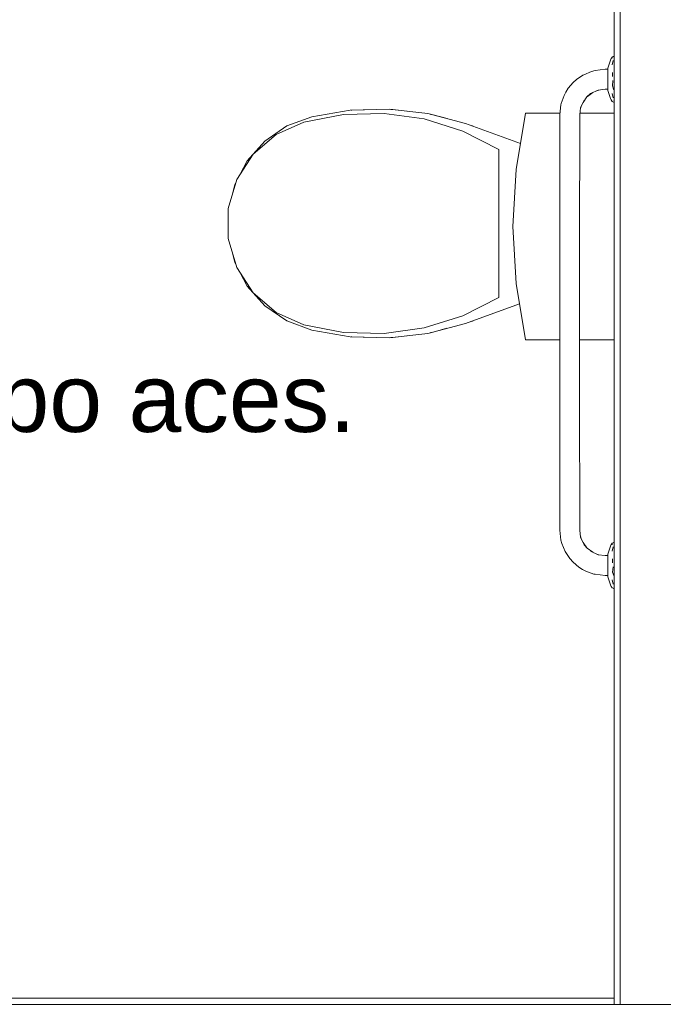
# Model space of a CAD drawing. Header units: millimetres. Extents: x -261 to 187, y -214 to 106.
# Tile 980 of 1056: x -203.51 to -202.44, y 17.78 to 19.41. Entities that reach past the tile are written whole.
import ezdxf

# ---------------------------------------------------------------- set-up
doc = ezdxf.new("R2010")
doc.units = ezdxf.units.MM
doc.header["$LTSCALE"] = 0.005
doc.header["$MEASUREMENT"] = 0
doc.linetypes.add('NULL', pattern=[0])
for name, color, linetype, lineweight in [('Ambiente-Textos', 9, 'Continuous', 5), ('IFC-Elemento terminal-Contorno', 9, 'Continuous', 5), ('IFC-Laje-Contorno', 9, 'Continuous', 5), ('IFC-Parede padrão-Contorno', 9, 'Continuous', 5), ('IFC-Parede-Contorno', 9, 'Continuous', 5)]:
    doc.layers.add(name, color=color, linetype=linetype, lineweight=lineweight)
doc.styles.add('Arial', font='arial.ttf')

msp = doc.modelspace()

# ---------------------------------------------------------------- linework, layer by layer
at = {"layer": 'IFC-Elemento terminal-Contorno', "lineweight": 5}
for p, q in [((-202.5341, 19.3332), (-202.5297, 19.3463)), ((-202.5297, 19.3463), (-202.5283, 19.3489)), ((-202.5283, 19.3489), (-202.5269, 19.3515)), ((-202.5271, 19.349), (-202.527, 19.3509)), ((-202.527, 19.3509), (-202.5269, 19.3515)), ((-202.5269, 19.3515), (-202.5252, 19.3523)), ((-202.5252, 19.3523), (-202.5235, 19.353)), ((-202.5243, 19.3511), (-202.5235, 19.3505)), ((-202.5549, 19.3292), (-202.5385, 19.3311)), ((-202.5385, 19.3311), (-202.5341, 19.3311)), ((-202.5341, 19.3318), (-202.5341, 19.3332)), ((-202.5341, 19.3304), (-202.5341, 19.3318)), ((-202.5341, 19.3291), (-202.5341, 19.3304)), ((-202.5269, 19.3383), (-202.5252, 19.3456)), ((-202.5915, 19.309), (-202.5857, 19.3144)), ((-202.5857, 19.3144), (-202.5757, 19.3212)), ((-202.5757, 19.3212), (-202.574, 19.3221)), ((-202.574, 19.3221), (-202.5609, 19.3276)), ((-202.5609, 19.3276), (-202.5549, 19.3292)), ((-202.5341, 19.3277), (-202.5341, 19.3291)), ((-202.5341, 19.3244), (-202.5341, 19.3277)), ((-202.5341, 19.3212), (-202.5341, 19.3244)), ((-202.5341, 19.3179), (-202.5341, 19.3212)), ((-202.5341, 19.3146), (-202.5341, 19.3179)), ((-202.5341, 19.3113), (-202.5341, 19.3146)), ((-202.5263, 19.3256), (-202.5262, 19.319)), ((-202.6037, 19.2932), (-202.5996, 19.2996)), ((-202.5996, 19.2996), (-202.5915, 19.309)), ((-202.5523, 19.2956), (-202.5487, 19.2968)), ((-202.55, 19.2966), (-202.5385, 19.2981)), ((-202.5385, 19.2981), (-202.5341, 19.2981)), ((-202.5341, 19.308), (-202.5341, 19.3113)), ((-202.5341, 19.3047), (-202.5341, 19.308)), ((-202.5341, 19.3015), (-202.5341, 19.3047)), ((-202.5341, 19.3001), (-202.5341, 19.3015)), ((-202.5341, 19.2987), (-202.5341, 19.3001)), ((-202.5341, 19.2974), (-202.5341, 19.2987)), ((-202.5341, 19.296), (-202.5341, 19.2974)), ((-202.5263, 19.3035), (-202.5256, 19.3125)), ((-202.5263, 19.3035), (-202.5245, 19.2981)), ((-202.5245, 19.2981), (-202.5235, 19.2971)), ((-202.6112, 19.2745), (-202.6066, 19.2877)), ((-202.6066, 19.2877), (-202.6037, 19.2932)), ((-202.5751, 19.2764), (-202.5686, 19.2855)), ((-202.5691, 19.285), (-202.5627, 19.2908)), ((-202.5678, 19.2862), (-202.559, 19.2925)), ((-202.5627, 19.2908), (-202.55, 19.2966)), ((-202.5341, 19.296), (-202.5297, 19.2829)), ((-202.5297, 19.2829), (-202.5283, 19.2803)), ((-202.5269, 19.2909), (-202.5252, 19.2836)), ((-202.9612, 19.2633), (-202.8966, 19.265)), ((-202.8966, 19.265), (-202.8325, 19.2577)), ((-202.8934, 19.2646), (-202.8903, 19.2647)), ((-202.8903, 19.2647), (-202.8673, 19.2616)), ((-202.6137, 19.256), (-202.6118, 19.2724)), ((-202.6118, 19.2724), (-202.6112, 19.2745)), ((-202.5806, 19.256), (-202.5792, 19.2674)), ((-202.5794, 19.2661), (-202.5782, 19.2697)), ((-202.5792, 19.2674), (-202.5734, 19.2801)), ((-202.5283, 19.2803), (-202.5269, 19.2777)), ((-202.527, 19.2783), (-202.5269, 19.2777)), ((-202.5269, 19.2777), (-202.5235, 19.2761)), ((-202.5243, 19.2781), (-202.5235, 19.2787)), ((-203.0661, 19.2372), (-203.0248, 19.2526)), ((-203.0379, 19.2434), (-202.972, 19.2562)), ((-203.0248, 19.2526), (-202.9612, 19.2633)), ((-202.972, 19.2562), (-202.9049, 19.258)), ((-202.9596, 19.2633), (-202.958, 19.2636)), ((-202.958, 19.2636), (-202.9374, 19.2639)), ((-202.9049, 19.258), (-202.8384, 19.2488)), ((-202.8384, 19.2488), (-202.7743, 19.2288)), ((-202.8325, 19.2577), (-202.7699, 19.2415)), ((-202.8278, 19.2565), (-202.8232, 19.2559)), ((-202.8232, 19.2559), (-202.8005, 19.2494)), ((-202.6861, 19.1651), (-202.6702, 19.2583)), ((-202.6702, 19.2583), (-202.6134, 19.2583)), ((-202.6137, 19.256), (-202.6136, 19.0369)), ((-202.5808, 19.0369), (-202.5806, 19.256)), ((-202.5804, 19.2583), (-202.5235, 19.2583)), ((-203.1025, 19.2123), (-203.0661, 19.2372)), ((-203.0836, 19.2231), (-203.0379, 19.2434)), ((-202.7699, 19.2415), (-202.6787, 19.2084)), ((-202.7601, 19.238), (-202.7581, 19.2374)), ((-202.7581, 19.2374), (-202.7562, 19.2365)), ((-203.1217, 19.1906), (-203.0836, 19.2231)), ((-202.7743, 19.2288), (-202.7144, 19.1985)), ((-203.1318, 19.1795), (-203.1025, 19.2123)), ((-203.149, 19.1487), (-203.1217, 19.1906)), ((-202.7144, 18.9529), (-202.7144, 19.1985)), ((-203.1441, 19.1562), (-203.1318, 19.1795)), ((-202.6914, 19.0707), (-202.6861, 19.1651)), ((-203.1632, 19.1007), (-203.149, 19.1487)), ((-203.1573, 19.1206), (-203.1524, 19.1405)), ((-203.1524, 19.1405), (-203.1502, 19.1447)), ((-202.6136, 18.9118), (-202.6136, 19.1013)), ((-203.1632, 19.0507), (-203.1632, 19.1007)), ((-202.6914, 19.0707), (-202.6861, 18.9763)), ((-203.1632, 19.0507), (-203.149, 19.0027)), ((-202.5808, 18.792), (-202.5808, 19.0369)), ((-203.1573, 19.0308), (-203.1524, 19.0109)), ((-203.1524, 19.0109), (-203.1501, 19.0067)), ((-203.149, 19.0027), (-203.1217, 18.9608)), ((-203.1441, 18.9952), (-203.1318, 18.9719)), ((-203.1318, 18.9719), (-203.1025, 18.9391)), ((-202.6861, 18.9763), (-202.6702, 18.8831)), ((-203.1217, 18.9608), (-203.0836, 18.9283)), ((-203.1025, 18.9391), (-203.0661, 18.9142)), ((-202.7743, 18.9227), (-202.7144, 18.9529)), ((-202.7699, 18.9099), (-202.6803, 18.9424)), ((-203.0836, 18.9283), (-203.0379, 18.908)), ((-202.8384, 18.9026), (-202.7743, 18.9227)), ((-203.0661, 18.9142), (-203.0248, 18.8988)), ((-203.0379, 18.908), (-202.972, 18.8952)), ((-202.8325, 18.8937), (-202.7699, 18.9099)), ((-202.7601, 18.9134), (-202.7581, 18.914)), ((-202.7581, 18.914), (-202.7562, 18.9149)), ((-202.6136, 18.7224), (-202.6136, 18.9118)), ((-203.0248, 18.8988), (-202.9612, 18.8881)), ((-202.972, 18.8952), (-202.9049, 18.8934)), ((-202.9049, 18.8934), (-202.8384, 18.9026)), ((-202.8966, 18.8864), (-202.8325, 18.8937)), ((-202.8903, 18.8867), (-202.8672, 18.8898)), ((-202.8277, 18.8949), (-202.8232, 18.8955)), ((-202.8232, 18.8955), (-202.8006, 18.902)), ((-202.9612, 18.8881), (-202.8966, 18.8864)), ((-202.9595, 18.8881), (-202.958, 18.8878)), ((-202.958, 18.8878), (-202.9376, 18.8875)), ((-202.8934, 18.8868), (-202.8903, 18.8867)), ((-202.6702, 18.8831), (-202.6136, 18.8831)), ((-202.5808, 18.8831), (-202.5235, 18.8831)), ((-202.6137, 18.5677), (-202.6136, 18.792)), ((-202.5808, 18.792), (-202.5806, 18.5677)), ((-202.6137, 18.5677), (-202.6118, 18.5513)), ((-202.5806, 18.5677), (-202.5792, 18.5562)), ((-202.6118, 18.5513), (-202.6102, 18.5454)), ((-202.5794, 18.5575), (-202.5782, 18.554)), ((-202.5792, 18.5562), (-202.5734, 18.5436)), ((-202.5751, 18.5472), (-202.5688, 18.5385)), ((-202.5268, 18.5461), (-202.5242, 18.5473)), ((-202.5242, 18.5473), (-202.5235, 18.5475)), ((-202.6102, 18.5454), (-202.6047, 18.5323)), ((-202.6047, 18.5323), (-202.6038, 18.5305)), ((-202.6038, 18.5305), (-202.597, 18.5205)), ((-202.5734, 18.5436), (-202.5676, 18.5371)), ((-202.568, 18.5376), (-202.559, 18.5312)), ((-202.5627, 18.5328), (-202.55, 18.527)), ((-202.5341, 18.5278), (-202.5296, 18.5412)), ((-202.5296, 18.5412), (-202.5282, 18.5437)), ((-202.5282, 18.5437), (-202.5268, 18.5461)), ((-202.5269, 18.5435), (-202.5268, 18.5454)), ((-202.5268, 18.5454), (-202.5268, 18.5461)), ((-202.5267, 18.5328), (-202.5251, 18.54)), ((-202.5242, 18.5456), (-202.5235, 18.545)), ((-202.597, 18.5205), (-202.5916, 18.5147)), ((-202.5916, 18.5147), (-202.5822, 18.5066)), ((-202.5522, 18.528), (-202.5487, 18.5269)), ((-202.55, 18.527), (-202.5385, 18.5256)), ((-202.5385, 18.5256), (-202.5341, 18.5256)), ((-202.5341, 18.5265), (-202.5341, 18.5278)), ((-202.5341, 18.5251), (-202.5341, 18.5265)), ((-202.5341, 18.5237), (-202.5341, 18.5251)), ((-202.5341, 18.5223), (-202.5341, 18.5237)), ((-202.5341, 18.519), (-202.5341, 18.5223)), ((-202.5341, 18.5157), (-202.5341, 18.519)), ((-202.5341, 18.5124), (-202.5341, 18.5157)), ((-202.5262, 18.52), (-202.5261, 18.5136)), ((-202.5822, 18.5066), (-202.5758, 18.5026)), ((-202.5758, 18.5026), (-202.5703, 18.4996)), ((-202.5703, 18.4996), (-202.5571, 18.495)), ((-202.5341, 18.5091), (-202.5341, 18.5124)), ((-202.5341, 18.5057), (-202.5341, 18.5091)), ((-202.5341, 18.5024), (-202.5341, 18.5057)), ((-202.5341, 18.4991), (-202.5341, 18.5024)), ((-202.5341, 18.4958), (-202.5341, 18.4991)), ((-202.5262, 18.4981), (-202.5254, 18.5071)), ((-202.5262, 18.4981), (-202.5243, 18.4928)), ((-202.5571, 18.495), (-202.5549, 18.4945)), ((-202.5549, 18.4945), (-202.5385, 18.4925)), ((-202.5385, 18.4925), (-202.5341, 18.4925)), ((-202.5341, 18.4944), (-202.5341, 18.4958)), ((-202.5341, 18.493), (-202.5341, 18.4944)), ((-202.5341, 18.4917), (-202.5341, 18.493)), ((-202.5341, 18.4903), (-202.5341, 18.4917)), ((-202.5341, 18.4903), (-202.5296, 18.4769)), ((-202.5267, 18.4853), (-202.5251, 18.4781)), ((-202.5243, 18.4928), (-202.5235, 18.4918)), ((-202.5296, 18.4769), (-202.5282, 18.4744)), ((-202.5282, 18.4744), (-202.5268, 18.472)), ((-202.5268, 18.4727), (-202.5268, 18.472)), ((-202.5268, 18.472), (-202.5242, 18.4709)), ((-202.5242, 18.4726), (-202.5235, 18.4732)), ((-202.5242, 18.4709), (-202.5235, 18.4706))]:
    msp.add_line(p, q, dxfattribs=at)
at = {"layer": 'IFC-Laje-Contorno', "lineweight": 5}
msp.add_line((-202.5135, 17.7821), (-202.5135, 21.359), dxfattribs=at)
at = {"layer": 'IFC-Parede padrão-Contorno', "lineweight": 5}
for p, q in [((-204.327, 17.7922), (-203.0774, 17.7922)), ((-204.327, 17.7821), (-203.0774, 17.7821)), ((-203.0774, 17.7922), (-202.5235, 17.7922))]:
    msp.add_line(p, q, dxfattribs=at)
at = {"layer": 'IFC-Parede-Contorno', "lineweight": 5}
for p, q in [((-202.5235, 17.9803), (-202.5235, 19.4794)), ((-202.5135, 19.1278), (-202.5135, 19.4875)), ((-202.5135, 17.9803), (-202.5135, 19.1278)), ((-202.5235, 17.7821), (-202.5235, 17.9803)), ((-202.5135, 17.7821), (-202.5135, 17.9805)), ((-204.2493, 17.7821), (-200.991, 17.7821))]:
    msp.add_line(p, q, dxfattribs=at)

# ---------------------------------------------------------------- texts
at = {"layer": 'Ambiente-Textos', "linetype": 'NULL', "lineweight": 5, "insert": (-203.4203, 18.7288), "char_height": 0.112715, "width": 1.903251, "attachment_point": 8, "line_spacing_factor": 0.9, "style": 'Arial'}
msp.add_mtext('Lavabo aces.', dxfattribs=at)

doc.saveas('drawing.dxf')
